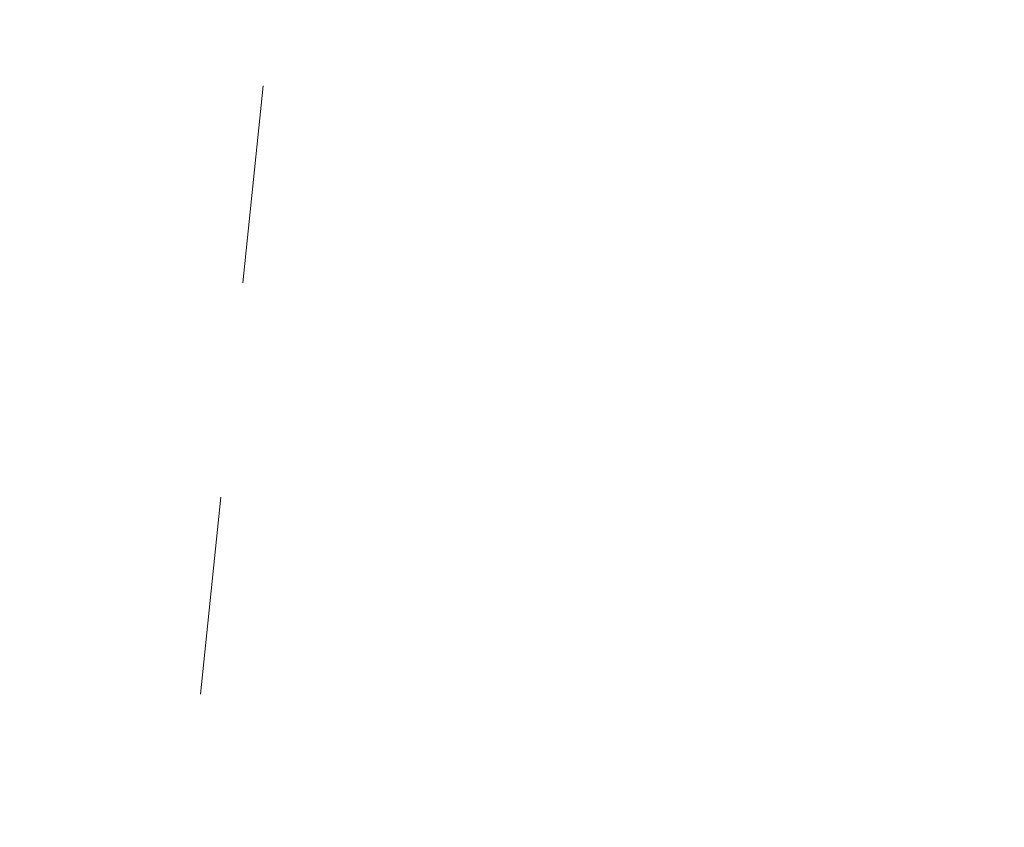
# Model space of a CAD drawing. Extents: x 1620708 to 2082925, y 607056 to 634194.
# Tile 584 of 656: x 1620963.312 to 1620963.809, y 607335.721 to 607336.128. Entities that reach past the tile are written whole.
import ezdxf

# ---------------------------------------------------------------- set-up
doc = ezdxf.new("R2010")
doc.units = 0
doc.header["$MEASUREMENT"] = 0
doc.linetypes.add('DGN Style 5', pattern=[0.190142, 0.081489, -0.108652])
doc.layers.add('PROP TXT', color=3, linetype='Continuous')
doc.layers.add('PV_X_Walk', color=120, linetype='DGN Style 5', lineweight=0)
doc.styles.add('ARIAL', font='arial.ttf')
doc.dimstyles.new('RWM', dxfattribs={"dimtxt": 0.125, "dimasz": 0.1875, "dimexe": 0.09375, "dimexo": 0.09375, "dimgap": 0.046875, "dimtad": 1, "dimdec": 1, "dimzin": 3, "dimdsep": 46, "dimlunit": 4, "dimtxsty": 'ARIAL', "dimcen": -0.09375, "dimclrd": 1, "dimclre": 1, "dimclrt": 256, "dimadec": 0, "dimazin": 0, "dimtfac": 1, "dimtdec": 1, "dimtmove": 1, "dimatfit": 3, "dimfxl": 1, "dimfrac": 2, "dimtzin": 3, "dimarcsym": 0})

msp = doc.modelspace()

# ---------------------------------------------------------------- linework, layer by layer
at = {"layer": 'PV_X_Walk', "flags": 128}
msp.add_lwpolyline([(1620969.076, 607391.91801), (1620969.567, 607392.18301), (1620969.628, 607392.78101), (1620974.944, 607395.22601), (1620975.014, 607396.36401), (1620976.311, 607396.18101), (1620973.912, 607373.38901), (1620970.386, 607336.73801), (1620968.316, 607336.94201), (1620963.932, 607334.96401), (1620963.788, 607334.93701), (1620963.791, 607335.50601), (1620963.35, 607335.26801), (1620966.081, 607361.80501)], close=True, dxfattribs=at)

# ---------------------------------------------------------------- leaders
at = {"layer": 'PROP TXT'}
msp.add_leader([(1620968.18297, 607319.48186), (1620948.23226, 607336.83071), (1620948.40851, 607338.58844)], dimstyle='RWM', override={"dimscale": 11.2, "dimdec": 2, "dimlunit": 2, "dimclrd": 2, "dimclre": 2, "dimclrt": 2, "dimtdec": 2}, dxfattribs=at)

doc.saveas('drawing.dxf')
